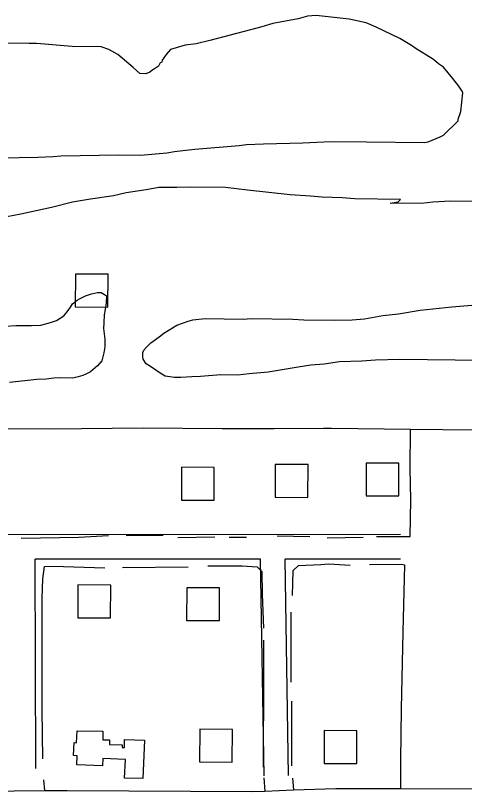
# Model space of a CAD drawing. Extents: x 3329332 to 3367211, y 631066 to 656469.
# Drawn here: x 3350568 to 3351117, y 653155 to 654103 of the extents above; entities that cross this region are included whole.
import ezdxf

# ---------------------------------------------------------------- set-up
doc = ezdxf.new("R2010")
doc.units = 0
for name, color, linetype in [('V-BLDG-OTLN', 7, 'Continuous'), ('V-ROAD-CNTR', 7, 'Continuous'), ('V-SITE-VEGE', 7, 'Continuous'), ('V-TOPO-SHOR', 7, 'Continuous')]:
    doc.layers.add(name, color=color, linetype=linetype)

msp = doc.modelspace()

# ---------------------------------------------------------------- linework, layer by layer
at = {"layer": 'V-BLDG-OTLN'}
for points in [[(3350641.42, 653747.01), (3350681.42, 653746.76), (3350681.67, 653786.76), (3350641.67, 653787.01)], [(3350925.91, 653554.39), (3350885.91, 653554.53), (3350885.77, 653514.53), (3350925.77, 653514.39)], [(3351037.08, 653556.1), (3350997.08, 653556.24), (3350996.94, 653516.24), (3351036.94, 653516.1)], [(3350811.32, 653550.97), (3350771.32, 653551.11), (3350771.19, 653511.11), (3350811.19, 653510.97)], [(3350684.76, 653407.31), (3350644.76, 653407.45), (3350644.63, 653367.45), (3350684.63, 653367.31)], [(3350817.74, 653403.88), (3350777.74, 653404.02), (3350777.6, 653364.02), (3350817.6, 653363.88)], [(3350643.9, 653229.38), (3350675.32, 653228.98), (3350675.2, 653218.52), (3350683.38, 653218.42), (3350683.32, 653212.49), (3350698.79, 653212.32), (3350698.75, 653209.12), (3350701.48, 653209.06), (3350701.68, 653218.66), (3350726.15, 653218.11), (3350724.07, 653171), (3350701.44, 653171.67), (3350702.73, 653194.39), (3350674.99, 653195.54), (3350674.59, 653186.54), (3350643.26, 653187.89), (3350643.73, 653198.87), (3350639.33, 653199.06), (3350640.04, 653214.94), (3350642.81, 653214.82)], [(3350833.56, 653231.15), (3350793.56, 653231.29), (3350793.42, 653191.29), (3350833.42, 653191.15)], [(3350985.77, 653229.44), (3350945.77, 653229.58), (3350945.63, 653189.58), (3350985.63, 653189.44)]]:
    msp.add_lwpolyline(points, close=True, dxfattribs=at)
at = {"layer": 'V-ROAD-CNTR'}
for points in [[(3351038.81, 653469.05), (3350017.92, 653468.38)], [(3350867.83, 653438.94), (3350592.49, 653438.76)], [(3350593.14, 653183.15), (3350592.49, 653438.76)], [(3350872.2, 653174.47), (3350867.83, 653438.94)], [(3351038.83, 653439.05), (3350897.84, 653438.96)], [(3350902.2, 653174.97), (3350897.84, 653438.96)]]:
    msp.add_lwpolyline(points, dxfattribs=at)
at = {"layer": 'V-SITE-VEGE'}
for p, q in [((3350925.49, 654101.76), (3350914.04, 654098.79)), ((3350935.87, 654102.66), (3350925.49, 654101.76)), ((3350976.26, 654098.01), (3350935.87, 654102.66)), ((3350882.86, 654092.96), (3350869.33, 654088.97)), ((3350914.04, 654098.79), (3350882.86, 654092.96)), ((3350996.95, 654093.61), (3350976.26, 654098.01)), ((3351009.33, 654088.27), (3350996.95, 654093.61)), ((3350855.79, 654084.99), (3350805.85, 654072.14)), ((3350869.33, 654088.97), (3350855.79, 654084.99)), ((3351038.19, 654074.42), (3351009.33, 654088.27)), ((3351052.61, 654065.95), (3351038.19, 654074.42)), ((3350584.91, 654068.67), (3350558.98, 654068.99)), ((3350594.23, 654068.55), (3350584.91, 654068.67)), ((3350637.75, 654064.9), (3350594.23, 654068.55)), ((3350673.01, 654064.46), (3350637.75, 654064.9)), ((3350682.3, 654061.23), (3350673.01, 654064.46)), ((3350775.71, 654066.29), (3350758.01, 654061.32)), ((3350789.21, 654068.19), (3350775.71, 654066.29)), ((3350805.85, 654072.14), (3350789.21, 654068.19)), ((3351056.72, 654062.78), (3351052.61, 654065.95)), ((3350693.63, 654054.87), (3350682.3, 654061.23)), ((3350712.1, 654039.08), (3350693.63, 654054.87)), ((3350752.75, 654055.17), (3350749.59, 654051.06)), ((3350758.01, 654061.32), (3350752.75, 654055.17)), ((3351079.36, 654049.02), (3351056.72, 654062.78)), ((3350745.36, 654044.89), (3350743.24, 654040.77)), ((3350747.45, 654045.9), (3350745.36, 654044.89)), ((3350747.47, 654047.97), (3350747.45, 654045.9)), ((3350749.59, 654051.06), (3350747.47, 654047.97)), ((3351085.52, 654043.76), (3351079.36, 654049.02)), ((3350720.31, 654031.72), (3350712.1, 654039.08)), ((3350734.88, 654035.68), (3350732.77, 654033.64)), ((3350736.96, 654036.7), (3350734.88, 654035.68)), ((3350743.24, 654040.77), (3350736.96, 654036.7)), ((3351091.69, 654039.53), (3351085.52, 654043.76)), ((3351102.93, 654025.91), (3351091.69, 654039.53)), ((3350727.57, 654031.63), (3350720.31, 654031.72)), ((3350732.77, 654033.64), (3350727.57, 654031.63)), ((3351110.07, 654016.48), (3351102.93, 654025.91)), ((3351114.14, 654010.21), (3351110.07, 654016.48)), ((3351112.79, 653985.34), (3351115.15, 654008.12)), ((3351115.15, 654008.12), (3351114.14, 654010.21)), ((3351109.56, 653976.05), (3351112.79, 653985.34)), ((3351091.69, 653956.56), (3351109.54, 653973.97)), ((3351109.54, 653973.97), (3351109.56, 653976.05)), ((3351072.92, 653948.5), (3351087.52, 653954.54)), ((3351087.52, 653954.54), (3351091.69, 653956.56)), ((3350787.61, 653939.62), (3350841.59, 653944.13)), ((3350841.59, 653944.13), (3350850.94, 653945.04)), ((3350850.94, 653945.04), (3350871.69, 653945.82)), ((3350871.69, 653945.82), (3350919.42, 653947.3)), ((3350919.42, 653947.3), (3350953.66, 653948.95)), ((3350953.66, 653948.95), (3350997.21, 653948.41)), ((3350997.21, 653948.41), (3351067.72, 653947.53)), ((3351067.72, 653947.53), (3351072.92, 653948.5)), ((3350595.62, 653929.56), (3350614.29, 653930.37)), ((3350614.29, 653930.37), (3350623.64, 653931.29)), ((3350623.64, 653931.29), (3350694.18, 653932.48)), ((3350694.18, 653932.48), (3350721.14, 653932.15)), ((3350721.14, 653932.15), (3350753.32, 653934.85)), ((3350753.32, 653934.85), (3350762.68, 653936.81)), ((3350762.68, 653936.81), (3350773.06, 653937.72)), ((3350773.06, 653937.72), (3350787.61, 653939.62)), ((3350549.98, 653929.1), (3350595.62, 653929.56)), ((3350743.41, 653892.53), (3350728.09, 653889.89)), ((3350765.49, 653892.82), (3350743.41, 653892.53)), ((3350782.49, 653893.17), (3350765.49, 653892.82)), ((3350824.95, 653892.64), (3350782.49, 653893.17)), ((3350852.08, 653889.47), (3350824.95, 653892.64)), ((3350703.7, 653886.23), (3350688.36, 653882.45)), ((3350728.09, 653889.89), (3350703.7, 653886.23)), ((3350904.1, 653883.73), (3350852.08, 653889.47)), ((3350929, 653882.28), (3350904.1, 653883.73)), ((3350637.87, 653874.59), (3350612.31, 653868.11)), ((3350660, 653878.28), (3350637.87, 653874.59)), ((3350688.36, 653882.45), (3350660, 653878.28)), ((3350943.14, 653880.97), (3350929, 653882.28)), ((3350967.47, 653880.1), (3350943.14, 653880.97)), ((3350983.31, 653878.78), (3350967.47, 653880.1)), ((3351038.79, 653878.08), (3350983.31, 653878.78)), ((3351026.27, 653873.71), (3351035.92, 653875.29)), ((3351064.77, 653873.23), (3351026.27, 653873.71)), ((3351035.92, 653875.29), (3351038.79, 653878.08)), ((3351078.38, 653874.76), (3351064.77, 653873.23)), ((3351099.92, 653876.19), (3351078.38, 653874.76)), ((3351133.31, 653875.77), (3351099.92, 653876.19)), ((3350612.31, 653868.11), (3350574.84, 653860.09)), ((3350574.84, 653860.09), (3350557.82, 653856.91)), ((3350646.59, 653756.71), (3350654, 653760.58)), ((3350654, 653760.58), (3350661.39, 653762.76)), ((3350661.39, 653762.76), (3350668.77, 653764.36)), ((3350668.77, 653764.36), (3350673.3, 653764.31)), ((3350673.3, 653764.31), (3350677.23, 653761.99)), ((3350677.23, 653761.99), (3350679.48, 653760.27)), ((3350679.48, 653760.27), (3350679.37, 653751.77)), ((3350635.71, 653746.66), (3350638.02, 653750.59)), ((3350638.02, 653750.59), (3350643.74, 653755.05)), ((3350643.74, 653755.05), (3350646.59, 653756.71)), ((3350679.37, 653751.77), (3350678.14, 653743.86)), ((3350627.65, 653736), (3350631.68, 653741.05)), ((3350631.68, 653741.05), (3350635.71, 653746.66)), ((3350678.14, 653743.86), (3350676.92, 653737.08)), ((3351036.47, 653738.26), (3351063.15, 653743.02)), ((3351063.15, 653743.02), (3351101.7, 653747.07)), ((3351101.7, 653747.07), (3351126.07, 653749.03)), ((3350618.52, 653730.45), (3350627.65, 653736)), ((3350676.92, 653737.08), (3350676.23, 653727.47)), ((3350784.99, 653731.2), (3350800.3, 653732.71)), ((3350800.3, 653732.71), (3350846.72, 653732.13)), ((3350846.72, 653732.13), (3350856.35, 653732.58)), ((3350856.35, 653732.58), (3350907.3, 653731.94)), ((3350907.3, 653731.94), (3350920.88, 653731.21)), ((3350979.77, 653731.04), (3350995.07, 653732.55)), ((3350995.07, 653732.55), (3351017.2, 653736.23)), ((3351017.2, 653736.23), (3351036.47, 653738.26)), ((3350556.15, 653723.3), (3350568.62, 653724.28)), ((3350568.62, 653724.28), (3350587.86, 653724.04)), ((3350587.86, 653724.04), (3350599.19, 653724.46)), ((3350599.19, 653724.46), (3350611.12, 653727.71)), ((3350611.12, 653727.71), (3350618.52, 653730.45)), ((3350676.23, 653727.47), (3350676.15, 653720.67)), ((3350749.68, 653714.66), (3350765.66, 653724.65)), ((3350765.66, 653724.65), (3350779.31, 653729.58)), ((3350779.31, 653729.58), (3350784.99, 653731.2)), ((3350920.88, 653731.21), (3350958.25, 653730.74)), ((3350958.25, 653730.74), (3350979.77, 653731.04)), ((3350676.15, 653720.67), (3350677.69, 653707.63)), ((3350743.96, 653710.2), (3350749.68, 653714.66)), ((3350677.69, 653707.63), (3350677.57, 653698.01)), ((3350728.52, 653697.94), (3350733.68, 653702.97)), ((3350733.68, 653702.97), (3350736.54, 653705.2)), ((3350736.54, 653705.2), (3350743.96, 653710.2)), ((3350677.57, 653698.01), (3350676.34, 653690.66)), ((3350723.91, 653691.2), (3350725.08, 653694.02)), ((3350725.08, 653694.02), (3350728.52, 653697.94)), ((3350676.34, 653690.66), (3350673.96, 653681.07)), ((3350723.85, 653686.1), (3350723.91, 653691.2)), ((3350724.38, 653683.27), (3350723.85, 653686.1)), ((3350668.79, 653674.9), (3350660.2, 653667.65)), ((3350673.96, 653681.07), (3350668.79, 653674.9)), ((3350728.27, 653677.56), (3350724.38, 653683.27)), ((3350734.45, 653673.52), (3350728.27, 653677.56)), ((3350929.25, 653675.61), (3350913.94, 653673.54)), ((3350945.69, 653677.11), (3350929.25, 653675.61)), ((3350964.41, 653679.71), (3350945.69, 653677.11)), ((3350991.59, 653680.5), (3350964.41, 653679.71)), ((3351008.6, 653681.99), (3350991.59, 653680.5)), ((3351038.05, 653682.75), (3351008.6, 653681.99)), ((3351140.52, 653681.47), (3351038.05, 653682.75)), ((3350660.2, 653667.65), (3350654.51, 653664.89)), ((3350745.11, 653666.02), (3350734.45, 653673.52)), ((3350751.3, 653662.55), (3350745.11, 653666.02)), ((3350853.81, 653665.23), (3350840.21, 653663.7)), ((3350877.05, 653667.21), (3350853.81, 653665.23)), ((3350913.94, 653673.54), (3350877.05, 653667.21)), ((3350594.41, 653658.28), (3350560.96, 653654.73)), ((3350605.73, 653658.7), (3350594.41, 653658.28)), ((3350615.37, 653659.72), (3350605.73, 653658.7)), ((3350623.31, 653660.18), (3350615.37, 653659.72)), ((3350638.59, 653659.99), (3350623.31, 653660.18)), ((3350644.84, 653661.61), (3350638.59, 653659.99)), ((3350650.52, 653663.24), (3350644.84, 653661.61)), ((3350654.51, 653664.89), (3350650.52, 653663.24)), ((3350762.6, 653660.71), (3350751.3, 653662.55)), ((3350770.52, 653660.61), (3350762.6, 653660.71)), ((3350784.12, 653661.57), (3350770.52, 653660.61)), ((3350794.32, 653662.01), (3350784.12, 653661.57)), ((3350819.26, 653663.96), (3350794.32, 653662.01)), ((3350840.21, 653663.7), (3350819.26, 653663.96))]:
    msp.add_line(p, q, dxfattribs=at)
at = {"layer": 'V-TOPO-SHOR'}
for p, q in [((3350703.6, 653467.68), (3350748.91, 653468.08)), ((3350766.7, 653465.44), (3350812.02, 653466.32)), ((3350888.18, 653467.3), (3350928.17, 653466.8)), ((3350829.36, 653465.63), (3350850.57, 653465.84)), ((3350949.35, 653465.09), (3350993.22, 653465.99)), ((3350699.23, 653428.74), (3350779.25, 653429.67)), ((3350906.33, 653186.41), (3350906.35, 653265.44)), ((3350602.5, 653169.69), (3350603.78, 653156.45)), ((3350871.94, 653172.12), (3350873.04, 653155.86)), ((3350907.11, 653171.45), (3350908.1, 653157.15))]:
    msp.add_line(p, q, dxfattribs=at)
for points in [[(3350072.94, 653593.33), (3350102.39, 653597.3), (3350153, 653598.11), (3350256.61, 653597.3), (3350347.7, 653597.61), (3350433.01, 653598.47), (3350503.37, 653598.56), (3350611.32, 653598.18), (3350724.59, 653599.17), (3350820.96, 653598.45), (3350884.58, 653598.62), (3350944.83, 653598.84), (3350954.48, 653598.82)], [(3350954.48, 653598.82), (3351051.29, 653597.61), (3351090.61, 653597.12), (3351280.93, 653596.07), (3351421.6, 653596.32)], [(3351009.62, 653466.75), (3351050.58, 653466.72), (3351051.62, 653511.53), (3351050.69, 653549.64), (3351051.29, 653597.61)], [(3350575.36, 653464.46), (3350645.75, 653465.99), (3350681.91, 653467.95)], [(3350601.86, 653195.25), (3350601.16, 653255.02), (3350601.11, 653328.28), (3350600.93, 653390.93), (3350601.71, 653415.02), (3350603.82, 653429.93), (3350614.43, 653430.28), (3350677.54, 653428.53)], [(3350803.36, 653430.82), (3350845.29, 653430.78), (3350863.58, 653429.58), (3350869.29, 653423.73), (3350869.92, 653396.25), (3350871.33, 653354.79)], [(3350906.78, 653394.49), (3350907.93, 653425.14), (3350914.14, 653431.19), (3350941.74, 653432.38)], [(3350941.74, 653432.38), (3350951.33, 653433.08), (3350977.35, 653431.79)], [(3351000.97, 653432.46), (3351040.5, 653432.93), (3351043.85, 653431.93), (3351041.87, 653350.02), (3351039.73, 653256.07), (3351038.95, 653193.43), (3351039.01, 653158.92)], [(3350905.2, 653288.59), (3350905.18, 653364.74), (3350905.52, 653374.22)], [(3350871.62, 653339.84), (3350871.41, 653284.42), (3350871.3, 653198.16), (3350871.14, 653185.15)], [(3350395.35, 653155.3), (3350510.06, 653155.76), (3350566.67, 653156.17), (3350603.78, 653156.45), (3350631.52, 653156.65)], [(3350631.52, 653156.65), (3350857.65, 653155.3), (3350873.04, 653155.86), (3350908.1, 653157.15), (3350959.91, 653159.05)], [(3350959.91, 653159.05), (3351023.84, 653158.98), (3351039.01, 653158.92), (3351138.54, 653158.52)]]:
    msp.add_lwpolyline(points, dxfattribs=at)

doc.saveas('drawing.dxf')
